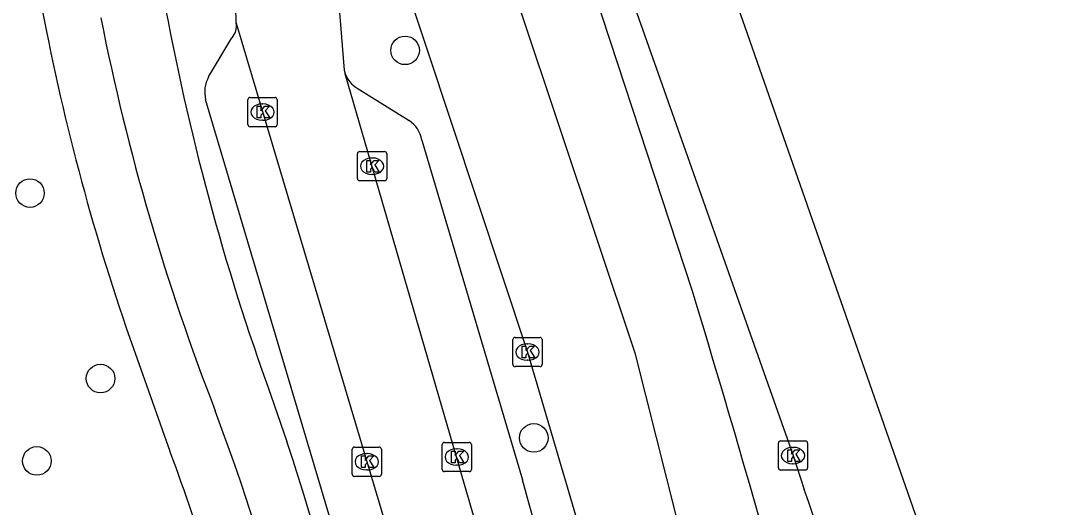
# Model space of a CAD drawing. Extents: x 161402 to 161933, y 381650 to 382313.
# Drawn here: x 161897.66 to 161932.93, y 382168.72 to 382185.37 of the extents above; entities that cross this region are included whole.
import ezdxf

# ---------------------------------------------------------------- set-up
doc = ezdxf.new("R2010")
doc.units = 0
for name, color, linetype in [('IMGEO_Boom', 7, 'Continuous'), ('IMGEO_Fietspad_gesloten', 7, 'Continuous'), ('IMGEO_Kolk', 7, 'Continuous'), ('IMGEO_OVBaan_gesloten', 7, 'Continuous'), ('IMGEO_Parkeervlak_open', 7, 'Continuous'), ('IMGEO_Rijbaan_lokaal_gesloten', 7, 'Continuous'), ('IMGEO_Rijbaan_lokaal_open', 7, 'Continuous'), ('IMGEO_Voetpad_open', 7, 'Continuous')]:
    doc.layers.add(name, color=color, linetype=linetype)

msp = doc.modelspace()

# ---------------------------------------------------------------- linework, layer by layer
at = {"layer": 'IMGEO_Boom'}
for centre in [(161910.815, 382184.355), (161897.977, 382179.471), (161900.39, 382173.127), (161915.219, 382171.096), (161898.211, 382170.308)]:
    msp.add_circle(centre, 0.489, dxfattribs=at)
at = {"layer": 'IMGEO_Fietspad_gesloten'}
for points in [[(161906.218, 382172.56), (161906.77, 382170.967)], [(161904.986, 382170.17), (161904.319, 382172.027)]]:
    msp.add_lwpolyline(points, dxfattribs=at)
for centre, radius, start, end in [((161985.386, 382201.211), 84.193, 190.26291, 199.89544), ((161978.47, 382200.939), 79.588, 191.21265, 201.30121), ((161786.886, 382131.793), 126.122, 8.75367, 18.09567), ((161816.056, 382139.513), 94.066, 6.81682, 19.0208)]:
    msp.add_arc(centre, radius, start, end, dxfattribs=at)
at = {"layer": 'IMGEO_Kolk'}
for p, q in [((161905.435, 382181.816), (161905.435, 382182.668)), ((161905.51, 382182.742), (161906.362, 382182.742)), ((161906.436, 382182.668), (161906.436, 382181.816)), ((161905.923, 382182.522), (161905.948, 382182.522)), ((161905.946, 382181.962), (161905.921, 382181.962)), ((161906.362, 382181.742), (161905.51, 382181.742)), ((161909.258, 382180.892), (161910.11, 382180.892)), ((161909.183, 382179.966), (161909.183, 382180.818)), ((161909.671, 382180.672), (161909.696, 382180.672)), ((161910.184, 382180.818), (161910.184, 382179.966)), ((161910.11, 382179.892), (161909.258, 382179.892)), ((161909.694, 382180.112), (161909.669, 382180.112)), ((161914.579, 382174.533), (161915.431, 382174.533)), ((161914.504, 382173.607), (161914.504, 382174.459)), ((161914.992, 382174.313), (161915.017, 382174.313)), ((161915.505, 382174.459), (161915.505, 382173.607)), ((161915.431, 382173.533), (161914.579, 382173.533)), ((161915.015, 382173.753), (161914.99, 382173.753)), ((161923.664, 382170.993), (161924.516, 382170.993)), ((161909.004, 382169.853), (161909.004, 382170.705)), ((161909.079, 382170.779), (161909.931, 382170.779)), ((161910.005, 382170.705), (161910.005, 382169.853)), ((161912.084, 382170.015), (161912.084, 382170.867)), ((161912.159, 382170.941), (161913.011, 382170.941)), ((161912.572, 382170.721), (161912.597, 382170.721)), ((161913.085, 382170.867), (161913.085, 382170.015)), ((161923.589, 382170.067), (161923.589, 382170.919)), ((161924.077, 382170.773), (161924.102, 382170.773)), ((161924.59, 382170.919), (161924.59, 382170.067)), ((161909.492, 382170.559), (161909.517, 382170.559)), ((161909.515, 382169.999), (161909.49, 382169.999)), ((161913.011, 382169.941), (161912.159, 382169.941)), ((161912.595, 382170.161), (161912.57, 382170.161)), ((161924.516, 382169.993), (161923.664, 382169.993)), ((161924.1, 382170.213), (161924.075, 382170.213)), ((161909.931, 382169.779), (161909.079, 382169.779))]:
    msp.add_line(p, q, dxfattribs=at)
for points in [[(161905.435, 382181.816), (161905.435, 382182.668)], [(161905.51, 382182.742), (161906.362, 382182.742)], [(161906.436, 382182.668), (161906.436, 382181.816)], [(161905.756, 382182.442), (161905.879, 382182.442), (161905.879, 382182.291), (161906.009, 382182.442), (161906.173, 382182.442), (161906.027, 382182.291), (161906.18, 382182.042), (161906.028, 382182.042), (161905.943, 382182.206), (161905.879, 382182.139), (161905.879, 382182.042), (161905.756, 382182.042), (161905.756, 382182.442)], [(161906.362, 382181.742), (161905.51, 382181.742)], [(161909.258, 382180.892), (161910.11, 382180.892)], [(161909.183, 382179.966), (161909.183, 382180.818)], [(161909.504, 382180.592), (161909.627, 382180.592), (161909.627, 382180.441), (161909.757, 382180.592), (161909.921, 382180.592), (161909.775, 382180.441), (161909.928, 382180.192), (161909.776, 382180.192), (161909.691, 382180.356), (161909.627, 382180.289), (161909.627, 382180.192), (161909.504, 382180.192), (161909.504, 382180.592)], [(161910.184, 382180.818), (161910.184, 382179.966)], [(161910.11, 382179.892), (161909.258, 382179.892)], [(161914.579, 382174.533), (161915.431, 382174.533)], [(161914.504, 382173.607), (161914.504, 382174.459)], [(161914.825, 382174.233), (161914.948, 382174.233), (161914.948, 382174.082), (161915.078, 382174.233), (161915.242, 382174.233), (161915.096, 382174.082), (161915.249, 382173.833), (161915.097, 382173.833), (161915.012, 382173.997), (161914.948, 382173.93), (161914.948, 382173.833), (161914.825, 382173.833), (161914.825, 382174.233)], [(161915.505, 382174.459), (161915.505, 382173.607)], [(161915.431, 382173.533), (161914.579, 382173.533)], [(161923.664, 382170.993), (161924.516, 382170.993)], [(161909.004, 382169.853), (161909.004, 382170.705)], [(161909.079, 382170.779), (161909.931, 382170.779)], [(161910.005, 382170.705), (161910.005, 382169.853)], [(161912.084, 382170.015), (161912.084, 382170.867)], [(161912.159, 382170.941), (161913.011, 382170.941)], [(161912.405, 382170.641), (161912.528, 382170.641), (161912.528, 382170.49), (161912.658, 382170.641), (161912.822, 382170.641), (161912.676, 382170.49), (161912.829, 382170.241), (161912.677, 382170.241), (161912.592, 382170.405), (161912.528, 382170.338), (161912.528, 382170.241), (161912.405, 382170.241), (161912.405, 382170.641)], [(161913.085, 382170.867), (161913.085, 382170.015)], [(161923.589, 382170.067), (161923.589, 382170.919)], [(161923.91, 382170.693), (161924.033, 382170.693), (161924.033, 382170.542), (161924.163, 382170.693), (161924.327, 382170.693), (161924.181, 382170.542), (161924.334, 382170.293), (161924.182, 382170.293), (161924.097, 382170.457), (161924.033, 382170.39), (161924.033, 382170.293), (161923.91, 382170.293), (161923.91, 382170.693)], [(161924.59, 382170.919), (161924.59, 382170.067)], [(161909.325, 382170.479), (161909.448, 382170.479), (161909.448, 382170.328), (161909.578, 382170.479), (161909.742, 382170.479), (161909.596, 382170.328), (161909.749, 382170.079), (161909.597, 382170.079), (161909.512, 382170.243), (161909.448, 382170.176), (161909.448, 382170.079), (161909.325, 382170.079), (161909.325, 382170.479)], [(161913.011, 382169.941), (161912.159, 382169.941)], [(161924.516, 382169.993), (161923.664, 382169.993)], [(161909.931, 382169.779), (161909.079, 382169.779)]]:
    msp.add_lwpolyline(points, dxfattribs=at)
for centre, start, end in [((161905.512, 382182.666), 91.552, 178.448), ((161905.512, 382182.666), 91.552, 178.448), ((161906.36, 382182.666), 1.552, 88.448), ((161906.36, 382182.666), 1.552, 88.448), ((161905.512, 382181.818), 181.552, 268.448), ((161905.512, 382181.818), 181.552, 268.448), ((161906.36, 382181.818), 271.552, 358.448), ((161906.36, 382181.818), 271.552, 358.448), ((161909.26, 382180.816), 91.552, 178.448), ((161909.26, 382180.816), 91.552, 178.448), ((161910.108, 382180.816), 1.552, 88.448), ((161910.108, 382180.816), 1.552, 88.448), ((161909.26, 382179.968), 181.552, 268.448), ((161909.26, 382179.968), 181.552, 268.448), ((161910.108, 382179.968), 271.552, 358.448), ((161910.108, 382179.968), 271.552, 358.448), ((161914.581, 382174.457), 91.552, 178.448), ((161914.581, 382174.457), 91.552, 178.448), ((161915.429, 382174.457), 1.552, 88.448), ((161915.429, 382174.457), 1.552, 88.448), ((161914.581, 382173.609), 181.552, 268.448), ((161914.581, 382173.609), 181.552, 268.448), ((161915.429, 382173.609), 271.552, 358.448), ((161915.429, 382173.609), 271.552, 358.448), ((161923.666, 382170.917), 91.552, 178.448), ((161923.666, 382170.917), 91.552, 178.448), ((161924.514, 382170.917), 1.552, 88.448), ((161924.514, 382170.917), 1.552, 88.448), ((161909.081, 382170.703), 91.552, 178.448), ((161909.081, 382170.703), 91.552, 178.448), ((161909.929, 382170.703), 1.552, 88.448), ((161909.929, 382170.703), 1.552, 88.448), ((161912.161, 382170.865), 91.552, 178.448), ((161912.161, 382170.865), 91.552, 178.448), ((161913.009, 382170.865), 1.552, 88.448), ((161913.009, 382170.865), 1.552, 88.448), ((161912.161, 382170.017), 181.552, 268.448), ((161912.161, 382170.017), 181.552, 268.448), ((161913.009, 382170.017), 271.552, 358.448), ((161913.009, 382170.017), 271.552, 358.448), ((161923.666, 382170.069), 181.552, 268.448), ((161923.666, 382170.069), 181.552, 268.448), ((161924.514, 382170.069), 271.552, 358.448), ((161924.514, 382170.069), 271.552, 358.448), ((161909.081, 382169.855), 181.552, 268.448), ((161909.081, 382169.855), 181.552, 268.448), ((161909.929, 382169.855), 271.552, 358.448), ((161909.929, 382169.855), 271.552, 358.448)]:
    msp.add_arc(centre, 0.0765, start, end, dxfattribs=at)
for centre, major_axis, ratio, start_param, end_param in [((161905.922, 382182.242), (-0.387, 0.002), 0.722429, 4.712389, 7.853982), ((161905.947, 382182.242), (-0.39, 0.002), 0.717154, 1.570796, 4.712389), ((161909.67, 382180.392), (-0.387, 0.002), 0.722429, 4.712389, 7.853982), ((161909.695, 382180.392), (-0.39, 0.002), 0.717154, 1.570796, 4.712389), ((161914.991, 382174.033), (-0.387, 0.002), 0.722429, 4.712389, 7.853982), ((161915.016, 382174.033), (-0.39, 0.002), 0.717154, 1.570796, 4.712389), ((161912.571, 382170.441), (-0.387, 0.002), 0.722429, 4.712389, 7.853982), ((161912.596, 382170.441), (-0.39, 0.002), 0.717154, 1.570796, 4.712389), ((161924.076, 382170.493), (-0.387, 0.002), 0.722429, 4.712389, 7.853982), ((161924.101, 382170.493), (-0.39, 0.002), 0.717154, 1.570796, 4.712389), ((161909.491, 382170.279), (-0.387, 0.002), 0.722429, 4.712389, 7.853982), ((161909.516, 382170.279), (-0.39, 0.002), 0.717154, 1.570796, 4.712389)]:
    msp.add_ellipse(centre, major_axis=major_axis, ratio=ratio, start_param=start_param, end_param=end_param, dxfattribs=at)
at = {"layer": 'IMGEO_OVBaan_gesloten'}
for points in [[(161883.94, 382296.053), (161887.492, 382285.515), (161891.555, 382273.464), (161899.181, 382251.493), (161905.587, 382233.642), (161913.746, 382209.878), (161922.363, 382185.389), (161928.921, 382166.622), (161929.639, 382164.026), (161931.896, 382155.865), (161931.923, 382155.731), (161932.527, 382152.775), (161932.932, 382150.79)], [(161912.81, 382202.422), (161917.599, 382188.862), (161924.092, 382170.494), (161924.471, 382169.334)]]:
    msp.add_lwpolyline(points, dxfattribs=at)
msp.add_arc((161813.636, 382130.461), 117.454, 12.48926, 19.32738, dxfattribs=at)
at = {"layer": 'IMGEO_Parkeervlak_open'}
for points in [[(161904.091, 382183.452), (161904.89, 382184.785)], [(161909.173, 382183.063), (161910.948, 382181.952)], [(161909.147, 382165.309), (161903.986, 382182.668)], [(161911.383, 382181.285), (161914.834, 382169.66)]]:
    msp.add_lwpolyline(points, dxfattribs=at)
for centre, radius, start, end in [((161904.416, 382185.193), 0.626, 319.3142, 8.0944), ((161905.033, 382182.927), 1.078, 150.8494, 193.8943), ((161909.656, 382183.885), 0.953, 200.3054, 239.5577), ((161910.423, 382181.134), 0.972, 8.9297, 57.293), ((161724.367, 382115.726), 197.956, 11.45481, 15.8104)]:
    msp.add_arc(centre, radius, start, end, dxfattribs=at)
at = {"layer": 'IMGEO_Rijbaan_lokaal_gesloten'}
for points in [[(161926.032, 382143.324), (161923.698, 382154.142), (161918.698, 382173.962), (161914.783, 382185.665), (161890.773, 382250.034), (161885.821, 382262.869), (161874.965, 382293.393)], [(161909.37, 382191.051), (161909.49, 382190.867), (161909.812, 382189.677), (161915.006, 382174.034), (161915.06, 382173.83), (161917.891, 382164.229)], [(161920.635, 382176.149), (161916.288, 382189.385)]]:
    msp.add_lwpolyline(points, dxfattribs=at)
msp.add_arc((161556.754, 382064.669), 380.575, 14.01256, 17.03322, dxfattribs=at)
at = {"layer": 'IMGEO_Rijbaan_lokaal_open'}
for points in [[(161905.035, 382185.281), (161904.988, 382187.654)], [(161908.405, 382187.639), (161908.727, 382183.675), (161908.762, 382183.554)], [(161905.035, 382185.281), (161910.729, 382166.198)], [(161913.81, 382166.2), (161908.762, 382183.554)]]:
    msp.add_lwpolyline(points, dxfattribs=at)
at = {"layer": 'IMGEO_Voetpad_open'}
for points in [[(161894.976, 382201.576), (161896.935, 382192.948), (161897.738, 382188.971), (161898.544, 382184.995)], [(161901.768, 382173.45), (161902.768, 382170.64)]]:
    msp.add_lwpolyline(points, dxfattribs=at)
for centre, radius, start, end in [((161976.507, 382200.544), 79.499, 191.27908, 199.92625), ((161832.145, 382144.455), 75.321, 13.4469, 20.34289)]:
    msp.add_arc(centre, radius, start, end, dxfattribs=at)

doc.saveas('drawing.dxf')
